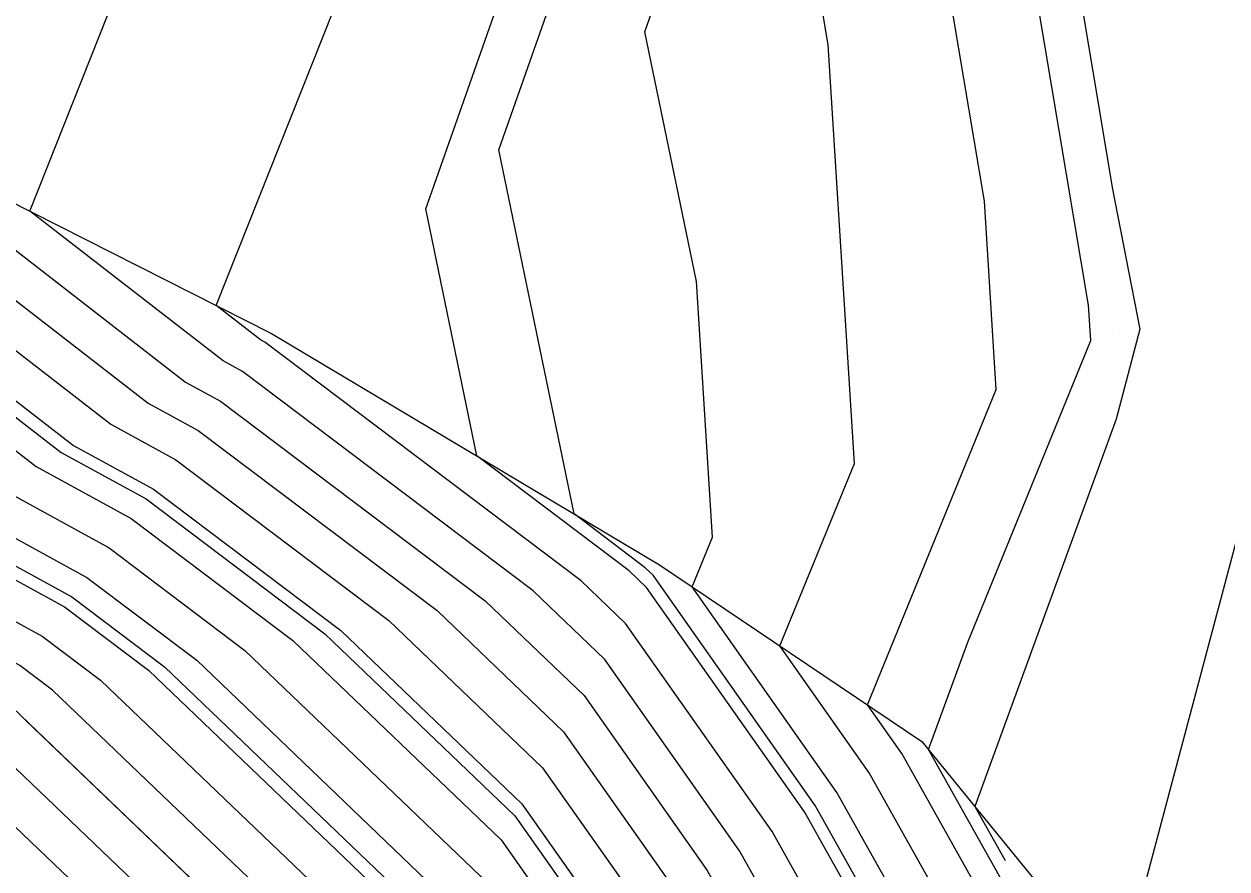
# Model space of a CAD drawing. Extents: x 2354170 to 2357230, y 866100 to 868290.
# Drawn here: x 2355650.84 to 2355683.04, y 867315.56 to 867338.18 of the extents above; entities that cross this region are included whole.
import ezdxf

# ---------------------------------------------------------------- set-up
doc = ezdxf.new("R2010")
doc.units = 0
for name, color, linetype in [('Default', 7, 'Continuous'), ('DTM Contours Major', 7, 'Continuous'), ('DTM Contours Minor', 7, 'Continuous'), ('Exist DTM QL2 LIDAR Elevation Point', 7, 'Continuous'), ('PH Exist DTM Breakline', 7, 'Continuous')]:
    doc.layers.add(name, color=color, linetype=linetype)

msp = doc.modelspace()

# ---------------------------------------------------------------- linework, layer by layer
at = {"layer": 'Default'}
for points in [[(2355683.878, 867291.412), (2355681.285, 867298.751), (2355680.843, 867301.702), (2355680.217, 867303.669), (2355679.272, 867306.188), (2355677.189, 867311.494), (2355673.47, 867318.132), (2355671.076, 867321.534), (2355673.069, 867326.42), (2355672.364, 867337.629), (2355671.964, 867340.015), (2355672.681, 867347.313), (2355673.397, 867350.015), (2355672.857, 867357.137), (2355672.841, 867360.015), (2355673.498, 867363.534), (2355673.577, 867370.015), (2355674.31, 867375.684), (2355676.516, 867380.015), (2355677.468, 867382.526), (2355679.421, 867390.015), (2355679.579, 867390.416), (2355679.979, 867390.943), (2355683.461, 867396.534)], [(2355684.661, 867291.469), (2355682.631, 867297.216), (2355681.993, 867301.475), (2355681.089, 867304.313), (2355679.725, 867307.949), (2355678.297, 867311.589), (2355674.338, 867318.654), (2355673.424, 867319.954), (2355676.867, 867328.396), (2355676.55, 867333.444), (2355675.448, 867340.015), (2355675.853, 867344.141), (2355677.41, 867350.015), (2355677.199, 867352.795), (2355677.158, 867360.015), (2355678.808, 867368.843), (2355678.822, 867370.015), (2355678.954, 867371.04), (2355679.979, 867373.052), (2355681.845, 867378.149), (2355682.807, 867380.015), (2355684.136, 867385.858)], [(2355683.905, 867370.015), (2355682.212, 867362.247), (2355681.67, 867360.015), (2355681.502, 867358.492), (2355681.551, 867350.015), (2355681.386, 867348.608), (2355679.979, 867344.568), (2355679.025, 867340.969), (2355678.932, 867340.015), (2355679.979, 867333.766), (2355680.716, 867330.014), (2355680.077, 867327.607), (2355676.298, 867317.229), (2355677.107, 867315.785)], [(2355682.093, 867277.154), (2355681.983, 867278.387), (2355682.327, 867286.895), (2355682.312, 867291.297), (2355678.594, 867301.819), (2355678.544, 867302.156), (2355678.472, 867302.38), (2355678.365, 867302.667), (2355674.975, 867311.304), (2355671.734, 867317.087), (2355667.501, 867323.1), (2355667.044, 867323.539), (2355662.964, 867326.618), (2355661.594, 867333.234), (2355663.981, 867340.015), (2355664.518, 867344.553), (2355667.925, 867350.015), (2355664.506, 867355.488), (2355664.132, 867360.015), (2355664.175, 867364.211), (2355664.446, 867368.855)], [(2355637.181, 867359.099), (2355635.405, 867354.589), (2355632.894, 867350.844), (2355631.896, 867345.76), (2355631.961, 867342.37), (2355634.131, 867340.66), (2355635.032, 867339.995), (2355635.556, 867339.739), (2355636.414, 867339.112), (2355652.165, 867326.901), (2355654.309, 867325.729), (2355659.324, 867321.944), (2355664.169, 867317.302), (2355666.526, 867313.954), (2355668.331, 867310.732), (2355670.351, 867305.586), (2355672.948, 867301.576), (2355674.944, 867298.505), (2355677.612, 867290.953), (2355677.622, 867287.954), (2355677.388, 867282.156), (2355677.619, 867279.555)], [(2355636.121, 867340.681), (2355653.166, 867327.466), (2355654.905, 867326.516), (2355660.611, 867322.21), (2355664.724, 867318.269), (2355667.394, 867314.476), (2355669.438, 867310.828), (2355671.726, 867304.999), (2355673.871, 867301.687), (2355675.519, 867299.151), (2355678.395, 867291.01), (2355678.406, 867287.777), (2355678.154, 867281.528), (2355678.695, 867275.439)], [(2355618.577, 867340.244), (2355626.545, 867334.368), (2355631.178, 867332.105), (2355638.756, 867326.565), (2355644.159, 867322.376), (2355648.479, 867320.014), (2355649.979, 867318.854), (2355659.226, 867310.014), (2355659.631, 867309.666), (2355659.979, 867309.311), (2355665.566, 867300.687), (2355670.341, 867293.337), (2355671.345, 867290.494), (2355671.349, 867289.365), (2355671.261, 867287.183), (2355672.424, 867274.095)], [(2355673.817, 867274.394), (2355672.793, 867285.926), (2355672.917, 867289.012), (2355672.912, 867290.609), (2355671.492, 867294.629), (2355667.411, 867300.909), (2355662.1, 867309.109), (2355661.687, 867310.161), (2355661.318, 867310.82), (2355660.836, 867311.505), (2355651.604, 867320.35), (2355650.732, 867321.008), (2355646.161, 867323.508), (2355638.17, 867329.702), (2355632.272, 867334.013), (2355628.667, 867335.775), (2355622.465, 867340.348)], [(2355624.41, 867340.4), (2355629.728, 867336.478), (2355632.82, 867334.968), (2355637.878, 867331.27), (2355647.162, 867324.073), (2355651.328, 867321.795), (2355652.89, 867320.616), (2355661.391, 867312.471), (2355662.186, 867311.342), (2355662.794, 867310.256), (2355663.475, 867308.521), (2355668.334, 867301.02), (2355672.067, 867295.275), (2355673.695, 867290.666), (2355673.701, 867288.836), (2355673.559, 867285.298), (2355674.514, 867274.543)], [(2355628.298, 867340.504), (2355631.849, 867337.885), (2355633.914, 867336.876), (2355637.292, 867334.407), (2355649.163, 867325.204), (2355652.52, 867323.368), (2355655.464, 867321.147), (2355662.502, 867314.404), (2355663.922, 867312.387), (2355665.009, 867310.447), (2355666.226, 867307.347), (2355670.18, 867301.242), (2355673.218, 867296.567), (2355675.262, 867290.781), (2355675.27, 867288.483), (2355675.09, 867284.041), (2355675.908, 867274.842)], [(2355616.633, 867340.192), (2355625.484, 867333.665), (2355630.63, 867331.15), (2355639.049, 867324.997), (2355643.158, 867321.811), (2355646.444, 867320.014), (2355649.979, 867317.281), (2355657.58, 867310.014), (2355658.87, 867308.905), (2355659.979, 867307.776), (2355664.643, 867300.576), (2355669.766, 867292.691), (2355670.562, 867290.437), (2355670.565, 867289.542), (2355670.495, 867287.811), (2355671.727, 867273.946)], [(2355680.785, 867275.887), (2355680.452, 867279.643), (2355680.758, 867287.248), (2355680.745, 867291.182), (2355677.245, 867301.088), (2355676.64, 867302.02), (2355675.852, 867303.237), (2355672.76, 867311.113), (2355669.998, 867316.043), (2355666.391, 867321.168), (2355664.471, 867323.007), (2355656.693, 867328.876), (2355656.169, 867329.163), (2355650.994, 867333.174), (2355653.779, 867340.196)], [(2355681.482, 867276.036), (2355681.217, 867279.015), (2355681.543, 867287.072), (2355681.528, 867291.24), (2355677.821, 867301.734), (2355677.563, 867302.132), (2355677.227, 867302.65), (2355673.867, 867311.208), (2355670.866, 867316.565), (2355666.946, 867322.134), (2355665.757, 867323.273), (2355657.289, 867329.663), (2355657.169, 867329.728), (2355655.988, 867330.644), (2355659.709, 867340.022)], [(2355683.095, 867291.354), (2355679.94, 867300.285), (2355679.693, 867301.929), (2355679.345, 867303.024), (2355678.818, 867304.428), (2355676.082, 867311.399), (2355672.602, 867317.61), (2355668.728, 867323.114), (2355669.27, 867324.444), (2355668.84, 867331.293), (2355667.457, 867337.975), (2355668.175, 867340.015)], [(2355635.009, 867338.785), (2355636.707, 867337.544), (2355651.165, 867326.335), (2355653.712, 867324.942), (2355658.037, 867321.679), (2355663.613, 867316.336), (2355665.658, 867313.431), (2355667.223, 867310.637), (2355668.976, 867306.173), (2355672.026, 867301.465), (2355674.369, 867297.859), (2355676.828, 867290.896), (2355676.838, 867288.13), (2355676.622, 867282.785), (2355677.301, 867275.14)], [(2355632.91, 867338.588), (2355634.462, 867337.831), (2355636.999, 867335.976), (2355650.164, 867325.77), (2355653.116, 867324.155), (2355656.75, 867321.413), (2355663.058, 867315.37), (2355664.79, 867312.909), (2355666.116, 867310.542), (2355667.601, 867306.76), (2355671.103, 867301.354), (2355673.793, 867297.213), (2355676.045, 867290.838), (2355676.054, 867288.307), (2355675.856, 867283.413), (2355676.604, 867274.991)], [(2355641.006, 867338.235), (2355654.167, 867328.032), (2355655.501, 867327.302), (2355661.897, 867322.476), (2355665.28, 867319.235), (2355668.262, 867314.998), (2355670.545, 867310.923), (2355673.101, 867304.412), (2355674.794, 867301.798), (2355676.095, 867299.796), (2355679.178, 867291.068), (2355679.19, 867287.601), (2355678.92, 867280.9), (2355679.392, 867275.588)], [(2355647.481, 867334.556), (2355655.168, 867328.597), (2355656.097, 867328.089), (2355663.184, 867322.742), (2355665.835, 867320.201), (2355669.13, 867315.521), (2355671.653, 867311.018), (2355674.476, 867303.824), (2355675.717, 867301.909), (2355676.67, 867300.442), (2355679.962, 867291.125), (2355679.974, 867287.425), (2355679.686, 867280.272), (2355680.088, 867275.738), (2355678.555, 867265.441), (2355678.554, 867265.423), (2355678.552, 867265.404), (2355678.542, 867265.372), (2355676.081, 867255.057), (2355674.772, 867251.371), (2355674.323, 867248.956), (2355673.72, 867247.833)], [(2355684.798, 867330.014), (2355680.617, 867314.274), (2355680.024, 867312.648), (2355680.511, 867311.78), (2355680.633, 867311.47), (2355682.834, 867305.602), (2355684.292, 867301.021)], [(2355645.869, 867326.417), (2355648.162, 867324.639), (2355651.924, 867322.582), (2355654.177, 867320.881), (2355661.947, 867313.437), (2355663.054, 867311.864), (2355663.902, 867310.351), (2355664.85, 867307.934), (2355669.257, 867301.131), (2355672.642, 867295.921), (2355674.479, 867290.724), (2355674.486, 867288.66), (2355674.325, 867284.67), (2355675.211, 867274.692), (2355674.412, 867269.33), (2355673.525, 867264.335), (2355672.29, 867259.158), (2355671.635, 867257.315), (2355670.537, 867251.395), (2355664.256, 867239.701)], [(2355657.943, 867229.951), (2355660.389, 867236.567), (2355668.914, 867252.44), (2355670.291, 867259.862), (2355670.665, 867260.915), (2355671.371, 867263.873), (2355672.639, 867271.014), (2355673.12, 867274.244), (2355672.027, 867286.554), (2355672.133, 867289.189), (2355672.129, 867290.552), (2355670.916, 867293.983), (2355666.489, 867300.798), (2355660.725, 867309.696), (2355660.58, 867310.066), (2355660.45, 867310.298), (2355660.28, 867310.538), (2355650.879, 867319.546)]]:
    msp.add_lwpolyline(points, dxfattribs=at)
at = {"layer": 'DTM Contours Major'}
msp.add_lwpolyline([(2355639.52, 867331.786), (2355648.496, 867324.827), (2355652.123, 867322.844), (2355654.606, 867320.97), (2355662.132, 867313.759), (2355663.343, 867312.039), (2355664.271, 867310.383), (2355665.309, 867307.739), (2355669.565, 867301.168), (2355672.834, 867296.136), (2355674.74, 867290.743), (2355674.747, 867288.601), (2355674.58, 867284.46), (2355675.443, 867274.742), (2355674.609, 867269.143), (2355673.765, 867264.387), (2355672.47, 867258.962), (2355671.785, 867257.032), (2355670.717, 867251.278), (2355668.554, 867247.251)], dxfattribs=at)
at = {"layer": 'DTM Contours Minor'}
for points in [[(2355683.528, 867296.193), (2355682.759, 867301.324), (2355681.671, 867304.743), (2355680.028, 867309.123), (2355679.035, 867311.653), (2355675.055, 867318.756), (2355676.103, 867321.633), (2355679.399, 867329.713), (2355679.34, 867330.654), (2355677.77, 867340.015), (2355677.968, 867342.026), (2355679.979, 867349.614), (2355680.083, 867349.911), (2355680.095, 867350.015), (2355680.037, 867359.957), (2355680.044, 867360.015), (2355680.064, 867360.1), (2355682.226, 867370.015), (2355684.303, 867375.691)], [(2355671.934, 867267.045), (2355672.639, 867271.014), (2355673.12, 867274.244), (2355672.027, 867286.554), (2355672.133, 867289.189), (2355672.129, 867290.552), (2355670.916, 867293.983), (2355666.489, 867300.798), (2355660.725, 867309.696), (2355660.58, 867310.066), (2355660.45, 867310.298), (2355660.28, 867310.538), (2355650.317, 867320.084), (2355650.136, 867320.221), (2355645.16, 867322.942), (2355638.463, 867328.134), (2355631.725, 867333.059), (2355627.606, 867335.071), (2355620.521, 867340.296)], [(2355647.85, 867340.37), (2355646, 867335.705), (2355655.168, 867328.597), (2355656.097, 867328.089), (2355663.184, 867322.742), (2355665.835, 867320.201), (2355669.13, 867315.521), (2355671.653, 867311.018), (2355674.476, 867303.824), (2355675.717, 867301.909), (2355676.67, 867300.442), (2355679.962, 867291.125), (2355679.974, 867287.425), (2355679.686, 867280.272), (2355680.088, 867275.738)], [(2355680.249, 867297.893), (2355679.043, 867301.308), (2355678.927, 867302.08), (2355678.763, 867302.595), (2355678.516, 867303.254), (2355675.344, 867311.335), (2355672.024, 867317.262), (2355667.687, 867323.422), (2355667.473, 867323.627), (2355665.566, 867325.066), (2355663.549, 867334.815), (2355665.379, 867340.015)], [(2355636.512, 867338.59), (2355651.832, 867326.712), (2355654.11, 867325.466), (2355658.895, 867321.856), (2355663.983, 867316.98), (2355666.237, 867313.78), (2355667.962, 867310.701), (2355669.893, 867305.782), (2355672.641, 867301.539), (2355674.752, 867298.289), (2355675.755, 867295.451)]]:
    msp.add_lwpolyline(points, dxfattribs=at)
at = {"layer": 'Exist DTM QL2 LIDAR Elevation Point'}
msp.add_line((2355679.979, 867330.014), (2355679.979, 867330.014), dxfattribs=at)
at = {"layer": 'PH Exist DTM Breakline'}
msp.add_lwpolyline([(2355539.645, 867385.018), (2355560.533, 867376.087), (2355590.278, 867360.732), (2355609.828, 867351.196), (2355636.115, 867340.713), (2355657.465, 867329.895), (2355667.849, 867323.705), (2355674.875, 867318.977), (2355680.717, 867311.797), (2355683.741, 867306.273), (2355686.089, 867300.666), (2355687.49, 867291.676), (2355687.891, 867285.643)], dxfattribs=at)

doc.saveas('drawing.dxf')
